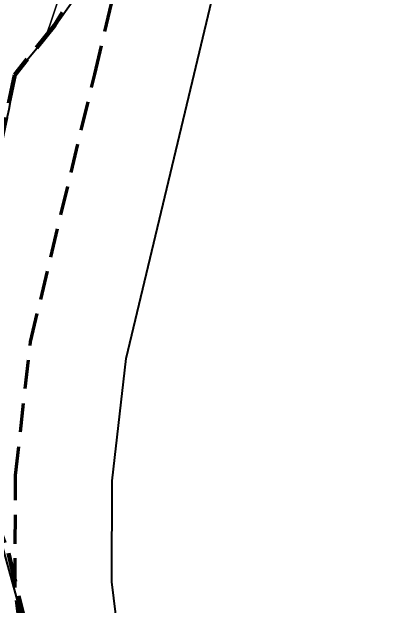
# Model space of a CAD drawing. Extents: x 645880 to 658994, y 884400 to 894744.
# Drawn here: x 658009 to 658391, y 891915 to 892528 of the extents above; entities that cross this region are included whole.
import ezdxf

# ---------------------------------------------------------------- set-up
doc = ezdxf.new("R2010")
doc.units = 0
doc.header["$LTSCALE"] = 10
doc.linetypes.add('MEDIUM_DASHED', pattern=[4.5, 3, -1.5])
for name, color, linetype, lineweight in [('15', 7, 'MEDIUM_DASHED', 100), ('43', 7, 'Continuous', 25), ('45', 7, 'Continuous', 25), ('54', 7, 'Continuous', 25), ('59', 7, 'Continuous', 40)]:
    doc.layers.add(name, color=color, linetype=linetype, lineweight=lineweight)

msp = doc.modelspace()

# ---------------------------------------------------------------- linework, layer by layer
at = {"layer": '15'}
msp.add_lwpolyline([(658336.29, 893306.44), (658326.56, 893216.03), (658269.02, 893100.07), (658258.05, 893017.47), (658246.92, 892936.53), (658240.25, 892915.99), (658214.74, 892887.33), (658197.25, 892862.68), (658171.38, 892793.94), (658146.27, 892665.82), (658107.77, 892604.19), (658053.07, 892513.78), (658011.87, 892462.81), (657985.13, 892331.98), (657949.09, 892283.08), (657938.8, 892219.4), (657941.76, 892133.42), (658005.57, 891968.55), (658020.45, 891905.51)], dxfattribs=at)
at = {"layer": '43'}
for points in [[(658172.74, 892877.81), (658166.14, 892856.76), (658144.87, 892800.44), (658043.68, 892500.77)], [(658043.68, 892500.77), (658144.87, 892800.44), (658166.14, 892856.76), (658172.74, 892877.81), (658145.68, 892835.33)], [(658043.68, 892500.77), (658051.68, 892510.24), (658074.53, 892542.9)], [(657895.87, 892326.7), (657944.68, 892283.89), (657963.4, 892309.47), (657983.82, 892334.23), (657992.29, 892369.17), (658005.91, 892426.94), (658011.87, 892462.81), (658033.19, 892488.35), (658043.68, 892500.77)]]:
    msp.add_lwpolyline(points, dxfattribs=at)
at = {"layer": '45', "linetype": 'MEDIUM_DASHED', "lineweight": 70}
msp.add_lwpolyline([(658177.94, 891216.48), (658107.15, 891488.48), (658058.27, 891668.19), (658028.42, 891801.21), (658012.13, 891933.39), (658012.71, 892049.2), (658028.16, 892186.95), (658094.51, 892463.58), (658181.75, 892829.22), (658259.72, 893148.31), (658272.39, 893215.94), (658278, 893286.86), (658271.45, 893396.89), (658261.24, 893494.17), (658267.59, 893603.71), (658294.73, 893706.6)], dxfattribs=at)
at = {"layer": '45', "lineweight": 40}
msp.add_lwpolyline([(658258.34, 891300.89), (658203.84, 891513.99), (658155.35, 891692.27), (658127.07, 891818.31), (658112.16, 891939.28), (658112.68, 892043.36), (658126.85, 892169.65), (658191.77, 892440.31), (658278.96, 892805.75), (658357.51, 893127.22), (658371.66, 893202.76), (658378.23, 893285.88), (658371.14, 893405.08), (658361.54, 893496.51), (658366.84, 893587.91), (658391.42, 893681.1)], dxfattribs=at)
at = {"layer": '54'}
msp.add_lwpolyline([(658039.48, 891829.06), (658048.04, 891814.67), (658055.03, 891820.85), (658033.16, 891856.93), (658014.45, 891880.86), (658017.85, 891897.37), (658017.85, 891907.27), (657997.43, 891981.01), (657982.12, 892018.15), (657960.85, 892076.74), (657948.09, 892113.06), (657941.28, 892132.04), (657937.88, 892157.62), (657934.48, 892203.01), (657932.77, 892215.39), (657936.18, 892228.6), (657943.83, 892256.66), (657944.68, 892278.94), (657944.68, 892283.89), (657895.87, 892326.7), (657894.65, 892274.55)], dxfattribs=at)
at = {"layer": '59'}
for points in [[(658074.53, 892542.9), (658051.68, 892510.24), (658033.19, 892488.35), (658011.87, 892462.81), (658005.91, 892426.94), (657992.29, 892369.17), (657983.82, 892334.23), (657963.4, 892309.47), (657944.68, 892283.89), (657944.68, 892278.94)], [(657944.68, 892278.94), (657943.83, 892256.66), (657936.18, 892228.6), (657932.77, 892215.39), (657934.48, 892203.01), (657937.88, 892157.62), (657941.28, 892132.04), (657948.09, 892113.06), (657960.85, 892076.74), (657982.12, 892018.15), (657997.43, 891981.01), (658017.85, 891907.27)]]:
    msp.add_lwpolyline(points, dxfattribs=at)

doc.saveas('drawing.dxf')
